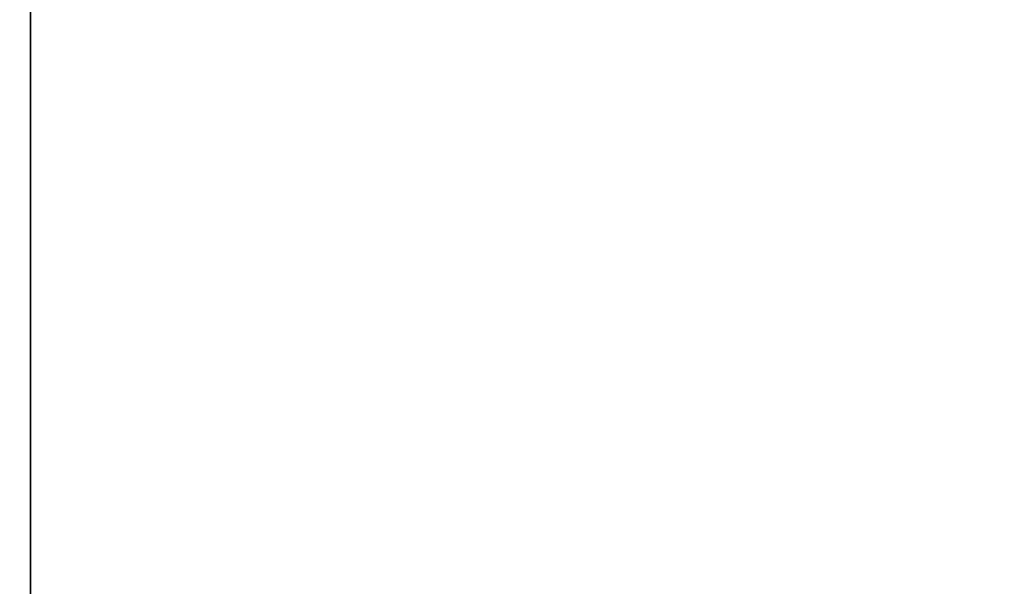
# Model space of a CAD drawing. Extents: x 0 to 80, y 0 to 80.
# Tile 319 of 656: x 8.8061 to 8.8331, y 35.3912 to 35.4067. Entities that reach past the tile are written whole.
import ezdxf

# ---------------------------------------------------------------- set-up
doc = ezdxf.new("R2010")
doc.units = 0
doc.header["$LTSCALE"] = 25.4
doc.layers.get('0').update_dxf_attribs({"color": 13, "linetype": 'CONTINUOUS'})

# ---------------------------------------------------------------- blocks, each defined once
blk = doc.blocks.new('ORBIT-I-KINKIET-20-7806-78')
at = {"color": 7}
blk.add_line((25.202963, 35.76836, 344.543243), (25.202963, 35.64608, 344.543243), dxfattribs=at)
blk.add_line((25.202963, 35.76836, 344.543243), (25.202963, 35.64608, 344.543243), dxfattribs=at)
mesh = blk.add_polyface(dxfattribs=at)
corners = [(25.482746, 35.64608, 303.722137), (24.774519, 35.76836, 304.122559), (25.482746, 35.76836, 303.722137)]
mesh.append_faces([[corners[k] for k in face] for face in [(0, 1, 2)]], dxfattribs={"color": 7})
mesh = blk.add_polyface(dxfattribs=at)
corners = [(25.482746, 35.64608, 303.722137), (24.774519, 35.64608, 304.122559), (24.774519, 35.76836, 304.122559)]
mesh.append_faces([[corners[k] for k in face] for face in [(0, 1, 2)]], dxfattribs={"color": 7})
mesh = blk.add_polyface(dxfattribs=at)
corners = [(25.119671, 35.76836, 343.688782), (25.119671, 35.64608, 343.688782), (25.202963, 35.76836, 344.543243)]
mesh.append_faces([[corners[k] for k in face] for face in [(0, 1, 2)]], dxfattribs={"color": 7})
mesh = blk.add_polyface(dxfattribs=at)
corners = [(25.202963, 35.76836, 344.543243), (25.119671, 35.64608, 343.688782), (25.202963, 35.64608, 344.543243)]
mesh.append_faces([[corners[k] for k in face] for face in [(0, 1, 2)]], dxfattribs={"color": 7})
mesh = blk.add_polyface(dxfattribs=at)
corners = [(25.935089, 35.76836, 344.928497), (25.202963, 35.64608, 344.543243), (25.935089, 35.64608, 344.928497)]
mesh.append_faces([[corners[k] for k in face] for face in [(0, 1, 2)]], dxfattribs={"color": 7})
mesh = blk.add_polyface(dxfattribs=at)
corners = [(25.935089, 35.76836, 344.928497), (25.202963, 35.76836, 344.543243), (25.202963, 35.64608, 344.543243)]
mesh.append_faces([[corners[k] for k in face] for face in [(0, 1, 2)]], dxfattribs={"color": 7})

msp = doc.modelspace()

# ---------------------------------------------------------------- block references
at = {"color": 0}
msp.add_blockref('ORBIT-I-KINKIET-20-7806-78', (-16.396614, -0.346078, -57.5), dxfattribs=at)

doc.saveas('drawing.dxf')
